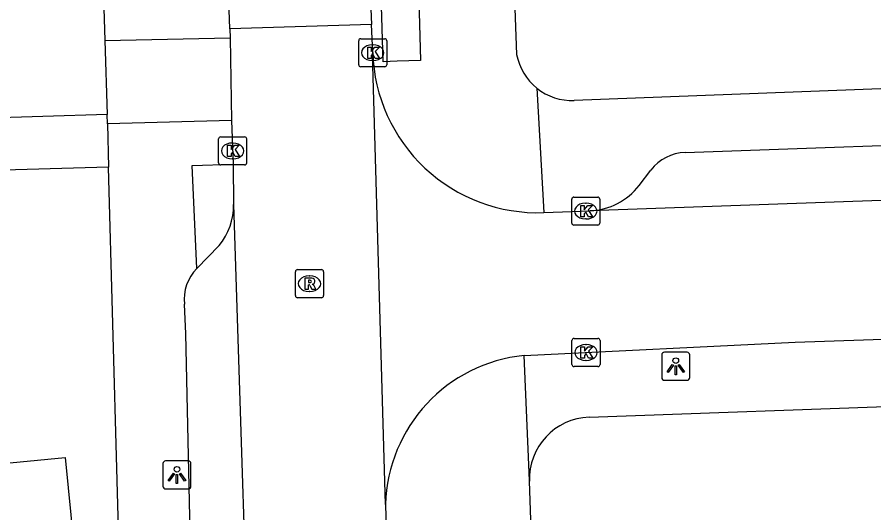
# Model space of a CAD drawing. Extents: x 160557 to 161245, y 385330 to 386505.
# Drawn here: x 160836.93 to 160867.47, y 386077.4 to 386095.06 of the extents above; entities that cross this region are included whole.
import ezdxf

# ---------------------------------------------------------------- set-up
doc = ezdxf.new("R2010")
doc.units = 0
for name, color, linetype in [('IMGEO_Kolk', 7, 'Continuous'), ('IMGEO_Lichtpunt', 7, 'Continuous'), ('IMGEO_Pand', 7, 'Continuous'), ('IMGEO_Rijbaan_lokaal_open', 7, 'Continuous'), ('IMGEO_Rioolput', 7, 'Continuous'), ('IMGEO_Voetpad_open', 7, 'Continuous')]:
    doc.layers.add(name, color=color, linetype=linetype)

msp = doc.modelspace()

# ---------------------------------------------------------------- linework, layer by layer
at = {"layer": 'IMGEO_Kolk'}
for p, q in [((160849.179, 386094.296), (160850.031, 386094.296)), ((160849.104, 386093.37), (160849.104, 386094.222)), ((160849.592, 386094.076), (160849.617, 386094.076)), ((160850.105, 386094.222), (160850.105, 386093.37)), ((160849.615, 386093.516), (160849.59, 386093.516)), ((160850.031, 386093.296), (160849.179, 386093.296)), ((160844.109, 386089.872), (160844.109, 386090.724)), ((160844.184, 386090.798), (160845.036, 386090.798)), ((160844.597, 386090.578), (160844.622, 386090.578)), ((160845.11, 386090.724), (160845.11, 386089.872)), ((160844.62, 386090.018), (160844.595, 386090.018)), ((160845.036, 386089.798), (160844.184, 386089.798)), ((160856.699, 386087.728), (160856.699, 386088.58)), ((160856.774, 386088.654), (160857.626, 386088.654)), ((160857.187, 386088.434), (160857.212, 386088.434)), ((160857.7, 386088.58), (160857.7, 386087.728)), ((160857.21, 386087.874), (160857.185, 386087.874)), ((160857.626, 386087.654), (160856.774, 386087.654)), ((160856.708, 386082.69), (160856.708, 386083.542)), ((160856.783, 386083.616), (160857.635, 386083.616)), ((160857.709, 386083.542), (160857.709, 386082.69)), ((160857.196, 386083.396), (160857.221, 386083.396)), ((160857.219, 386082.836), (160857.194, 386082.836)), ((160857.635, 386082.616), (160856.783, 386082.616))]:
    msp.add_line(p, q, dxfattribs=at)
for points in [[(160849.179, 386094.296), (160850.031, 386094.296)], [(160849.104, 386093.37), (160849.104, 386094.222)], [(160849.425, 386093.996), (160849.548, 386093.996), (160849.548, 386093.845), (160849.678, 386093.996), (160849.842, 386093.996), (160849.696, 386093.845), (160849.849, 386093.596), (160849.697, 386093.596), (160849.612, 386093.76), (160849.548, 386093.693), (160849.548, 386093.596), (160849.425, 386093.596), (160849.425, 386093.996)], [(160850.105, 386094.222), (160850.105, 386093.37)], [(160850.031, 386093.296), (160849.179, 386093.296)], [(160844.109, 386089.872), (160844.109, 386090.724)], [(160844.184, 386090.798), (160845.036, 386090.798)], [(160845.11, 386090.724), (160845.11, 386089.872)], [(160844.43, 386090.498), (160844.553, 386090.498), (160844.553, 386090.347), (160844.683, 386090.498), (160844.847, 386090.498), (160844.701, 386090.347), (160844.854, 386090.098), (160844.702, 386090.098), (160844.617, 386090.262), (160844.553, 386090.195), (160844.553, 386090.098), (160844.43, 386090.098), (160844.43, 386090.498)], [(160845.036, 386089.798), (160844.184, 386089.798)], [(160856.699, 386087.728), (160856.699, 386088.58)], [(160856.774, 386088.654), (160857.626, 386088.654)], [(160857.7, 386088.58), (160857.7, 386087.728)], [(160857.02, 386088.354), (160857.143, 386088.354), (160857.143, 386088.203), (160857.273, 386088.354), (160857.437, 386088.354), (160857.291, 386088.203), (160857.444, 386087.954), (160857.292, 386087.954), (160857.207, 386088.118), (160857.143, 386088.051), (160857.143, 386087.954), (160857.02, 386087.954), (160857.02, 386088.354)], [(160857.626, 386087.654), (160856.774, 386087.654)], [(160856.708, 386082.69), (160856.708, 386083.542)], [(160856.783, 386083.616), (160857.635, 386083.616)], [(160857.709, 386083.542), (160857.709, 386082.69)], [(160857.029, 386083.316), (160857.152, 386083.316), (160857.152, 386083.165), (160857.282, 386083.316), (160857.446, 386083.316), (160857.3, 386083.165), (160857.453, 386082.916), (160857.301, 386082.916), (160857.216, 386083.08), (160857.152, 386083.013), (160857.152, 386082.916), (160857.029, 386082.916), (160857.029, 386083.316)], [(160857.635, 386082.616), (160856.783, 386082.616)]]:
    msp.add_lwpolyline(points, dxfattribs=at)
for centre, start, end in [((160849.181, 386094.22), 91.552, 178.448), ((160849.181, 386094.22), 91.552, 178.448), ((160850.029, 386094.22), 1.552, 88.448), ((160850.029, 386094.22), 1.552, 88.448), ((160849.181, 386093.372), 181.552, 268.448), ((160849.181, 386093.372), 181.552, 268.448), ((160850.029, 386093.372), 271.552, 358.448), ((160850.029, 386093.372), 271.552, 358.448), ((160844.186, 386090.722), 91.552, 178.448), ((160844.186, 386090.722), 91.552, 178.448), ((160845.034, 386090.722), 1.552, 88.448), ((160845.034, 386090.722), 1.552, 88.448), ((160844.186, 386089.874), 181.552, 268.448), ((160844.186, 386089.874), 181.552, 268.448), ((160845.034, 386089.874), 271.552, 358.448), ((160845.034, 386089.874), 271.552, 358.448), ((160856.776, 386088.578), 91.552, 178.448), ((160856.776, 386088.578), 91.552, 178.448), ((160857.624, 386088.578), 1.552, 88.448), ((160857.624, 386088.578), 1.552, 88.448), ((160856.776, 386087.73), 181.552, 268.448), ((160856.776, 386087.73), 181.552, 268.448), ((160857.624, 386087.73), 271.552, 358.448), ((160857.624, 386087.73), 271.552, 358.448), ((160856.785, 386083.54), 91.552, 178.448), ((160856.785, 386083.54), 91.552, 178.448), ((160857.633, 386083.54), 1.552, 88.448), ((160857.633, 386083.54), 1.552, 88.448), ((160856.785, 386082.692), 181.552, 268.448), ((160856.785, 386082.692), 181.552, 268.448), ((160857.633, 386082.692), 271.552, 358.448), ((160857.633, 386082.692), 271.552, 358.448)]:
    msp.add_arc(centre, 0.0765, start, end, dxfattribs=at)
for centre, major_axis, ratio, start_param, end_param in [((160849.591, 386093.796), (-0.387, 0.002), 0.722429, 4.712389, 7.853982), ((160849.616, 386093.796), (-0.39, 0.002), 0.717154, 1.570796, 4.712389), ((160844.596, 386090.298), (-0.387, 0.002), 0.722429, 4.712389, 7.853982), ((160844.621, 386090.298), (-0.39, 0.002), 0.717154, 1.570796, 4.712389), ((160857.186, 386088.154), (-0.387, 0.002), 0.722429, 4.712389, 7.853982), ((160857.211, 386088.154), (-0.39, 0.002), 0.717154, 1.570796, 4.712389), ((160857.195, 386083.116), (-0.387, 0.002), 0.722429, 4.712389, 7.853982), ((160857.22, 386083.116), (-0.39, 0.002), 0.717154, 1.570796, 4.712389)]:
    msp.add_ellipse(centre, major_axis=major_axis, ratio=ratio, start_param=start_param, end_param=end_param, dxfattribs=at)
at = {"layer": 'IMGEO_Lichtpunt'}
for p, q in [((160859.91, 386083.029), (160859.91, 386082.222)), ((160859.91, 386083.029), (160859.91, 386082.222)), ((160860.812, 386083.124), (160860.004, 386083.124)), ((160860.812, 386083.124), (160860.004, 386083.124)), ((160860.906, 386082.222), (160860.906, 386083.029)), ((160860.906, 386082.222), (160860.906, 386083.029)), ((160860.004, 386082.128), (160860.812, 386082.128)), ((160860.004, 386082.128), (160860.812, 386082.128)), ((160842.126, 386079.158), (160842.126, 386078.351)), ((160842.126, 386079.158), (160842.126, 386078.351)), ((160843.028, 386079.253), (160842.22, 386079.253)), ((160843.028, 386079.253), (160842.22, 386079.253)), ((160843.122, 386078.351), (160843.122, 386079.158)), ((160843.122, 386078.351), (160843.122, 386079.158)), ((160842.22, 386078.257), (160843.028, 386078.257)), ((160842.22, 386078.257), (160843.028, 386078.257))]:
    msp.add_line(p, q, dxfattribs=at)
for points in [[(160860.284, 386082.693), (160860.323, 386082.665), (160860.135, 386082.403), (160860.097, 386082.43), (160860.284, 386082.693)], [(160860.386, 386082.645), (160860.433, 386082.645), (160860.433, 386082.323), (160860.386, 386082.323), (160860.386, 386082.645)], [(160860.496, 386082.665), (160860.534, 386082.692), (160860.721, 386082.43), (160860.682, 386082.402), (160860.496, 386082.665)], [(160842.5, 386078.822), (160842.539, 386078.794), (160842.351, 386078.532), (160842.313, 386078.559), (160842.5, 386078.822)], [(160842.602, 386078.774), (160842.649, 386078.774), (160842.649, 386078.452), (160842.602, 386078.452), (160842.602, 386078.774)], [(160842.712, 386078.794), (160842.75, 386078.821), (160842.937, 386078.559), (160842.898, 386078.531), (160842.712, 386078.794)]]:
    msp.add_lwpolyline(points, dxfattribs=at)
for centre in [(160860.409, 386082.827), (160842.625, 386078.956)]:
    msp.add_circle(centre, 0.0994, dxfattribs=at)
for centre, start, end in [((160860.004, 386083.029), 90, 180), ((160860.004, 386083.029), 90, 180), ((160860.812, 386083.029), 0, 90), ((160860.812, 386083.029), 0, 90), ((160860.004, 386082.222), 180, 270), ((160860.004, 386082.222), 180, 270), ((160860.812, 386082.222), 270, 0), ((160860.812, 386082.222), 270, 360), ((160842.22, 386079.158), 90, 180), ((160842.22, 386079.158), 90, 180), ((160843.028, 386079.158), 0, 90), ((160843.028, 386079.158), 0, 90), ((160842.22, 386078.351), 180, 270), ((160842.22, 386078.351), 180, 270), ((160843.028, 386078.351), 270, 0), ((160843.028, 386078.351), 270, 360)]:
    msp.add_arc(centre, 0.0946, start, end, dxfattribs=at)
at = {"layer": 'IMGEO_Pand'}
msp.add_lwpolyline([(160828.038, 386078.22), (160834.079, 386078.814), (160834.068, 386078.931), (160838.645, 386079.381), (160839.356, 386072.164), (160835.176, 386071.752), (160835.303, 386070.458), (160828.863, 386069.825)], dxfattribs=at)
at = {"layer": 'IMGEO_Rijbaan_lokaal_open'}
for points in [[(160849.447, 386097.589), (160849.562, 386094.801)], [(160844.511, 386094.645), (160844.491, 386095.326)], [(160849.562, 386094.801), (160844.511, 386094.645)], [(160844.511, 386094.645), (160844.521, 386094.325)], [(160849.603, 386093.8), (160849.562, 386094.801)], [(160844.521, 386094.325), (160844.573, 386091.378)], [(160850.061, 386077.699), (160849.597, 386093.742), (160849.603, 386093.8)], [(160952.571, 386091.608), (160944.464, 386091.339), (160932.011, 386090.842), (160914.373, 386090.138), (160884.792, 386089.139), (160857.36, 386088.159)], [(160844.573, 386091.378), (160844.626, 386089.828)], [(160844.626, 386089.828), (160844.642, 386088.389)], [(160844.642, 386088.389), (160845.324, 386067.412)], [(160855.701, 386088.1), (160857.36, 386088.159)], [(160854.998, 386083.009), (160864.667, 386083.479), (160909.861, 386085.027), (160928.033, 386085.691)], [(160850.061, 386077.699), (160850.301, 386069.122), (160850.395, 386067.17), (160850.701, 386063.897)]]:
    msp.add_lwpolyline(points, dxfattribs=at)
for centre, radius, start, end in [((160855.491, 386093.987), 5.891, 181.8238, 272.0404), ((160855.547, 386077.549), 5.488, 95.74, 178.4294)]:
    msp.add_arc(centre, radius, start, end, dxfattribs=at)
at = {"layer": 'IMGEO_Rioolput'}
for p, q in [((160846.849, 386085.142), (160846.849, 386085.994)), ((160846.924, 386086.068), (160847.776, 386086.068)), ((160847.85, 386085.994), (160847.85, 386085.142)), ((160847.337, 386085.848), (160847.362, 386085.848)), ((160847.776, 386085.068), (160846.924, 386085.068)), ((160847.36, 386085.288), (160847.335, 386085.288))]:
    msp.add_line(p, q, dxfattribs=at)
for points in [[(160846.849, 386085.142), (160846.849, 386085.994)], [(160846.924, 386086.068), (160847.776, 386086.068)], [(160847.85, 386085.994), (160847.85, 386085.142)], [(160847.438, 386085.766), (160847.186, 386085.768), (160847.186, 386085.368)], [(160847.364, 386085.687), (160847.31, 386085.687), (160847.31, 386085.606)], [(160847.186, 386085.368), (160847.31, 386085.368), (160847.31, 386085.53), (160847.321, 386085.53)], [(160847.31, 386085.606), (160847.362, 386085.606)], [(160847.368, 386085.501), (160847.439, 386085.368), (160847.579, 386085.368), (160847.514, 386085.494)], [(160847.776, 386085.068), (160846.924, 386085.068)]]:
    msp.add_lwpolyline(points, dxfattribs=at)
for centre, radius, start, end in [((160846.926, 386085.992), 0.0765, 91.552, 178.448), ((160846.926, 386085.992), 0.0765, 91.552, 178.448), ((160847.774, 386085.992), 0.0765, 1.552, 88.448), ((160847.774, 386085.992), 0.0765, 1.552, 88.448), ((160847.37, 386085.591), 0.0964, 77.0061, 93.1865), ((160847.384, 386085.648), 0.0378, 276.6634, 79.6772), ((160847.437, 386085.656), 0.109, 350.3612, 89.416), ((160847.32, 386085.477), 0.0533, 26.0293, 88.6989), ((160847.346, 386085.795), 0.19, 274.7715, 282.9687), ((160847.435, 386085.656), 0.112, 277.5842, 350.9817), ((160847.419, 386085.441), 0.108, 29.5134, 73.7905), ((160846.926, 386085.144), 0.0765, 181.552, 268.448), ((160846.926, 386085.144), 0.0765, 181.552, 268.448), ((160847.774, 386085.144), 0.0765, 271.552, 358.448), ((160847.774, 386085.144), 0.0765, 271.552, 358.448)]:
    msp.add_arc(centre, radius, start, end, dxfattribs=at)
for centre, major_axis, ratio, start_param, end_param in [((160847.336, 386085.568), (-0.387, 0.002), 0.722429, 4.712389, 7.853982), ((160847.361, 386085.568), (-0.39, 0.002), 0.717154, 1.570796, 4.712389)]:
    msp.add_ellipse(centre, major_axis=major_axis, ratio=ratio, start_param=start_param, end_param=end_param, dxfattribs=at)
at = {"layer": 'IMGEO_Voetpad_open'}
for points in [[(160838.619, 386140.638), (160840.051, 386094.232)], [(160854.031, 386113.083), (160854.735, 386093.738)], [(160851.247, 386095.686), (160851.311, 386093.515), (160850.472, 386093.49), (160849.975, 386093.475), (160849.409, 386112.559), (160850.792, 386112.617), (160851.247, 386095.686)], [(160840.051, 386094.232), (160844.521, 386094.325)], [(160840.051, 386094.232), (160840.135, 386091.59)], [(160898.503, 386093.685), (160898.321, 386093.678), (160856.791, 386092.093)], [(160860.741, 386090.243), (160884.724, 386091.1), (160914.301, 386092.099), (160944.392, 386093.3), (160949.114, 386093.457)], [(160855.457, 386092.533), (160855.701, 386088.1)], [(160840.135, 386091.59), (160835.537, 386091.451)], [(160840.146, 386091.26), (160840.135, 386091.59)], [(160844.573, 386091.378), (160840.146, 386091.26)], [(160840.146, 386091.26), (160840.189, 386089.715)], [(160840.189, 386089.715), (160835.607, 386089.588)], [(160840.805, 386067.393), (160840.189, 386089.715)], [(160843.337, 386086.104), (160843.168, 386089.778), (160844.626, 386089.828)], [(160859.107, 386089.064), (160859.525, 386089.613)], [(160844.127, 386086.93), (160843.337, 386086.104)], [(160843.216, 386071.272), (160842.936, 386083.786), (160842.892, 386084.836)], [(160857.319, 386080.813), (160928.689, 386083.378)], [(160855.192, 386078.528), (160855.188, 386078.555), (160854.998, 386083.009)], [(160855.706, 386063.672), (160855.192, 386078.528)]]:
    msp.add_lwpolyline(points, dxfattribs=at)
for centre, radius, start, end in [((160856.724, 386094.111), 2.024, 190.6208, 231.2367), ((160856.715, 386094.105), 2.013, 231.3269, 272.1644), ((160860.796, 386088.647), 1.597, 91.9901, 142.7865), ((160857.227, 386090.555), 2.4, 273.188, 321.5831), ((160842.46, 386088.339), 2.183, 319.7989, 1.3169), ((160844.414, 386085.014), 1.533, 134.6616, 186.6617), ((160857.401, 386078.604), 2.21, 92.1283, 181.9737)]:
    msp.add_arc(centre, radius, start, end, dxfattribs=at)

doc.saveas('drawing.dxf')
